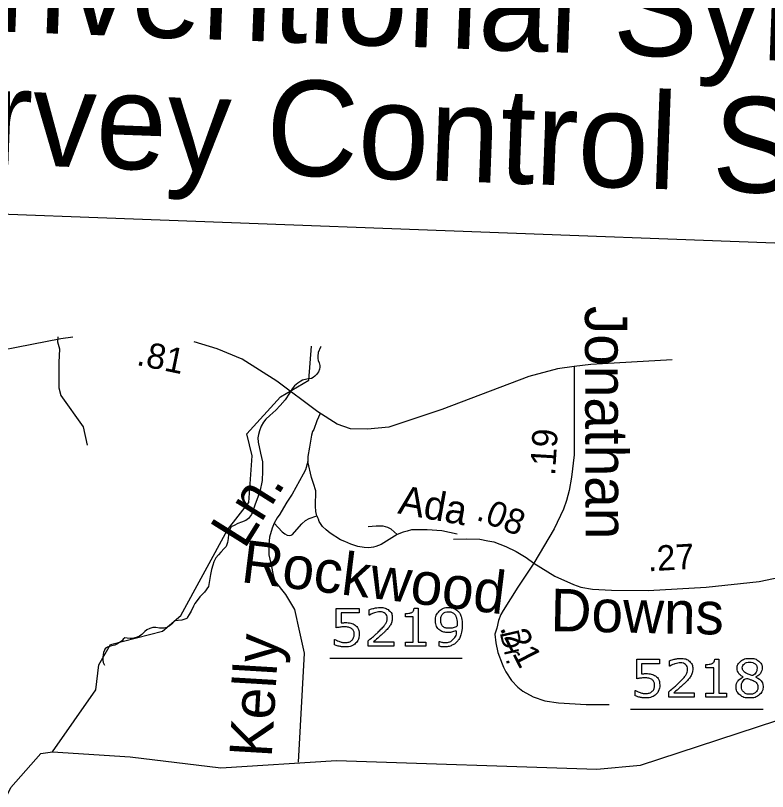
# Model space of a CAD drawing. Extents: x 2169602 to 2449496, y 721995 to 810662.
# Drawn here: x 2170289.8 to 2170378.5, y 724909.3 to 725000.8 of the extents above; entities that cross this region are included whole.
import ezdxf

# ---------------------------------------------------------------- set-up
doc = ezdxf.new("R2010")
doc.units = 0
doc.layers.add('Old_Level_1', color=7, linetype='Continuous')
doc.layers.add('Sheet Title CELL', color=7, linetype='Continuous')

msp = doc.modelspace()

# ---------------------------------------------------------------- linework, layer by layer
at = {"layer": 'Old_Level_1'}
for p, q in [((2170294.804, 724962.949), (2170294.768, 724962.36)), ((2170326.897, 724925.049), (2170342.505, 724925.049)), ((2170362.326, 724919.041), (2170377.973, 724919.041))]:
    msp.add_line(p, q, dxfattribs=at)
msp.add_lwpolyline([(2170008.611, 724987.872), (2170579.909, 724966.498), (2170563.125, 724517.904), (2169991.828, 724539.278)], close=True, dxfattribs=at)
for points in [[(2170296.597, 724962.882), (2170295.192, 724962.697), (2170283.081, 724960.358), (2170269.752, 724958.168), (2170258.338, 724956.401)], [(2170294.768, 724962.36), (2170294.999, 724961.528), (2170294.953, 724959.911), (2170294.953, 724956.908), (2170295.184, 724956.03), (2170297.816, 724952.334), (2170298.277, 724950.144)], [(2170355.681, 724959.417), (2170353.738, 724959.152), (2170350.349, 724958.268), (2170340.104, 724954.386), (2170333.862, 724952.295), (2170331.325, 724952.046), (2170329.336, 724952.096), (2170327.744, 724952.644), (2170325.457, 724954.087), (2170320.632, 724957.72), (2170316.554, 724960.308), (2170313.619, 724961.503), (2170310.887, 724962.347)], [(2170299.662, 724924.289), (2170301.026, 724926.657), (2170307.162, 724928.247), (2170309.321, 724930.073), (2170314.813, 724940.174), (2170317.356, 724943.396), (2170317.737, 724948.923), (2170317.118, 724951.509), (2170321.06, 724955.872), (2170324.413, 724957.83), (2170324.712, 724961.83)], [(2170325.819, 724961.788), (2170325.797, 724961.72), (2170325.524, 724961.096), (2170325.47, 724960.671), (2170325.485, 724960.388), (2170325.529, 724960.15), (2170325.631, 724959.865), (2170325.719, 724959.534), (2170325.724, 724959.34), (2170325.675, 724959.106), (2170325.539, 724958.819), (2170325.3, 724958.479), (2170325.115, 724958.295), (2170324.92, 724958.151), (2170324.734, 724958.005), (2170324.159, 724957.958), (2170323.682, 724957.808), (2170323.453, 724957.716), (2170323.121, 724957.478), (2170322.741, 724957.14), (2170322.454, 724956.807), (2170322.137, 724956.278), (2170321.616, 724955.517), (2170321.05, 724954.851), (2170320.529, 724954.275), (2170319.808, 724953.651), (2170319.345, 724953.22), (2170319.067, 724952.886), (2170318.784, 724952.407), (2170318.589, 724951.839), (2170318.497, 724951.41), (2170318.404, 724951.029), (2170318.458, 724950.51), (2170318.697, 724949.23), (2170318.95, 724948.189), (2170318.96, 724947.089), (2170318.906, 724945.998), (2170318.638, 724944.67), (2170318.214, 724943.528), (2170317.659, 724942.003), (2170317.313, 724941.524), (2170316.981, 724941.285), (2170316.465, 724941.094), (2170316.036, 724940.946), (2170315.612, 724940.702), (2170315.324, 724940.561), (2170315.193, 724940.419), (2170315.056, 724940.083), (2170314.954, 724939.654), (2170314.905, 724939.18), (2170314.813, 724938.701), (2170314.676, 724938.231)], [(2170367.257, 724960.238), (2170357.662, 724959.687), (2170355.681, 724959.417)], [(2170355.681, 724959.417), (2170355.681, 724956.767), (2170355.681, 724952.802), (2170355.693, 724949.027), (2170355.386, 724946.408), (2170355.107, 724944.825), (2170354.796, 724943.645), (2170354.424, 724942.621), (2170353.338, 724940.292), (2170350.96, 724936.262)], [(2170325.768, 724953.891), (2170325.345, 724953.045), (2170324.988, 724952.018), (2170324.865, 724951.778), (2170324.727, 724951.325), (2170324.484, 724949.94), (2170324.292, 724948.836), (2170324.297, 724948.244)], [(2170324.297, 724948.244), (2170324.011, 724947.272), (2170323.764, 724946.757), (2170323.302, 724945.975), (2170322.438, 724944.399), (2170321.828, 724943.433), (2170321.422, 724942.771), (2170320.983, 724942.05), (2170320.67, 724941.617), (2170320.342, 724940.968)], [(2170325.344, 724941.841), (2170325.249, 724942.336), (2170325.181, 724942.96), (2170325.23, 724944.775), (2170324.964, 724945.633), (2170324.716, 724946.338), (2170324.297, 724948.244)], [(2170320.342, 724940.968), (2170320.081, 724940.372), (2170319.785, 724939.326), (2170319.694, 724938.448), (2170319.694, 724937.228), (2170319.999, 724935.855), (2170320.151, 724935.041), (2170320.303, 724934.532), (2170320.434, 724934.104), (2170321.676, 724932.559), (2170322.743, 724930.779), (2170323.302, 724928.135), (2170323.861, 724925.643), (2170323.144, 724912.801)], [(2170320.342, 724940.968), (2170321.288, 724939.948), (2170321.573, 724939.719), (2170321.859, 724939.567), (2170322.164, 724939.51), (2170322.335, 724939.548), (2170322.488, 724939.643), (2170322.732, 724939.915), (2170323.595, 724940.875), (2170324.03, 724941.301), (2170324.449, 724941.53), (2170325.344, 724941.841)], [(2170334.846, 724939.62), (2170332.946, 724938.474), (2170332.296, 724938.214), (2170332.052, 724938.15), (2170331.503, 724938.07), (2170330.919, 724938.104), (2170330.176, 724938.23), (2170329.352, 724938.482), (2170328.678, 724938.791), (2170328.13, 724939.008), (2170326.935, 724939.774), (2170326.468, 724940.202), (2170326.025, 724940.587), (2170325.647, 724941.172), (2170325.544, 724941.435), (2170325.344, 724941.841)], [(2170325.403, 724941.741), (2170325.437, 724941.653)], [(2170334.846, 724939.62), (2170334.126, 724940.244), (2170333.726, 724940.457), (2170333.167, 724940.628), (2170332.361, 724940.619), (2170331.392, 724940.532)], [(2170341.909, 724939.689), (2170340.095, 724940.067), (2170338.373, 724940.197), (2170336.526, 724940.178), (2170336.001, 724940.034), (2170335.546, 724939.904), (2170334.846, 724939.62)], [(2170341.483, 724939.104), (2170342.975, 724939.143), (2170344.588, 724939.081), (2170345.519, 724938.895), (2170346.234, 724938.754), (2170347.629, 724938.212), (2170348.877, 724937.635), (2170350.049, 724936.939), (2170350.96, 724936.262)], [(2170314.676, 724938.231), (2170314.442, 724937.986), (2170314.057, 724937.562), (2170313.779, 724937.228), (2170313.453, 724936.893), (2170313.214, 724936.418), (2170313.078, 724936.033), (2170312.941, 724935.514), (2170312.805, 724934.938), (2170312.566, 724933.517), (2170312.103, 724932.846), (2170311.859, 724932.602), (2170311.572, 724932.27), (2170311.245, 724931.837), (2170310.958, 724931.505), (2170310.826, 724931.178), (2170310.539, 724930.604), (2170310.3, 724930.225), (2170310.115, 724929.888), (2170310.022, 724929.748), (2170309.783, 724929.649), (2170309.452, 724929.554), (2170309.018, 724929.503), (2170308.638, 724929.455), (2170308.551, 724929.402), (2170308.453, 724929.358), (2170308.258, 724929.117), (2170308.127, 724928.974), (2170307.937, 724928.828), (2170307.8, 724928.782), (2170307.654, 724928.688), (2170307.313, 724928.586), (2170307.079, 724928.592), (2170306.796, 724928.587), (2170306.367, 724928.681), (2170306.177, 724928.681), (2170306.036, 724928.673), (2170305.895, 724928.626), (2170305.656, 724928.537), (2170305.32, 724928.386), (2170305.086, 724928.199), (2170304.901, 724928.053), (2170304.706, 724927.861), (2170304.433, 724927.671), (2170304.048, 724927.479), (2170303.619, 724927.381), (2170303.331, 724927.375), (2170303, 724927.426), (2170302.712, 724927.468), (2170302.532, 724927.284), (2170302.386, 724927.085), (2170302.103, 724926.896), (2170301.865, 724926.748), (2170301.528, 724926.606), (2170301.148, 724926.51), (2170300.68, 724926.368), (2170300.544, 724926.273), (2170300.446, 724926.221), (2170300.349, 724926.13), (2170300.305, 724925.992), (2170300.208, 724925.717), (2170300.154, 724925.436), (2170300.115, 724925.211), (2170300.11, 724925.066), (2170300.11, 724924.834), (2170300.159, 724924.558), (2170300.315, 724924.225)], [(2170350.96, 724936.262), (2170349.046, 724933.428), (2170347.328, 724930.666), (2170347.041, 724930.218), (2170346.775, 724929.506), (2170346.584, 724928.612), (2170346.36, 724927.885), (2170346.456, 724926.871), (2170346.711, 724925.721), (2170347.19, 724924.379), (2170347.35, 724923.996), (2170347.637, 724923.453), (2170348.298, 724922.446), (2170349.067, 724921.632), (2170349.655, 724921.179), (2170350.876, 724920.5), (2170352.233, 724920.048), (2170353.843, 724919.795), (2170357.106, 724919.603), (2170359.832, 724919.595)], [(2170350.96, 724936.262), (2170353.43, 724934.716), (2170355.616, 724933.749), (2170356.485, 724933.413), (2170357.852, 724933.19), (2170360.088, 724933.088), (2170364.408, 724933.037), (2170371.249, 724933.444), (2170377.5, 724934.105), (2170380.684, 724934.771), (2170384.107, 724935.733)], [(2170327.65, 724928.635), (2170327.65, 724930.931), (2170330.331, 724930.931), (2170330.331, 724930.407), (2170328.225, 724930.407), (2170328.225, 724929.222)], [(2170336.845, 724930.945), (2170337.309, 724930.945), (2170337.309, 724926.929), (2170338.219, 724926.929), (2170338.219, 724926.475)], [(2170331.555, 724930.119), (2170331.525, 724930.119), (2170331.525, 724930.747)], [(2170338.219, 724926.475), (2170335.807, 724926.475), (2170335.807, 724926.929), (2170336.735, 724926.929), (2170336.735, 724929.916), (2170335.807, 724929.916), (2170335.807, 724930.323)], [(2170327.457, 724926.64), (2170327.457, 724927.271), (2170327.499, 724927.271)], [(2170334.435, 724926.475), (2170331.416, 724926.475), (2170331.416, 724927.105)], [(2170332.036, 724926.991), (2170334.435, 724926.991), (2170334.435, 724926.475)], [(2170339.784, 724926.456), (2170339.784, 724927.031), (2170339.814, 724927.031)], [(2170294.209, 724914.01), (2170303.331, 724913.435), (2170314.028, 724912.124), (2170327.668, 724913.015), (2170358.374, 724911.996), (2170363.506, 724912.438), (2170381.877, 724918.454), (2170395.284, 724924.573)], [(2170363.079, 724922.628), (2170363.079, 724924.923), (2170365.759, 724924.923), (2170365.759, 724924.399), (2170363.653, 724924.399), (2170363.653, 724923.215)], [(2170366.983, 724924.112), (2170366.953, 724924.112), (2170366.953, 724924.74)], [(2170372.274, 724924.938), (2170372.738, 724924.938), (2170372.738, 724920.922), (2170373.647, 724920.922), (2170373.647, 724920.467)], [(2170294.209, 724914.01), (2170299.316, 724921.312), (2170299.662, 724924.289)], [(2170373.647, 724920.467), (2170371.235, 724920.467), (2170371.235, 724920.922), (2170372.163, 724920.922), (2170372.163, 724923.908), (2170371.235, 724923.908), (2170371.235, 724924.315)], [(2170375.629, 724922.846), (2170375.629, 724922.864)], [(2170377.11, 724922.84), (2170377.11, 724922.822)], [(2170362.886, 724920.633), (2170362.886, 724921.264), (2170362.928, 724921.264)], [(2170369.863, 724920.467), (2170366.844, 724920.467), (2170366.844, 724921.097)], [(2170367.464, 724920.983), (2170369.863, 724920.983), (2170369.863, 724920.467)], [(2170241.993, 724835.092), (2170244.751, 724836.284), (2170250.072, 724842.878), (2170258.298, 724855.808), (2170261.056, 724858.792), (2170264.404, 724864.571), (2170264.356, 724869.248), (2170265.355, 724871.49), (2170271.846, 724877.047), (2170279.165, 724880.641), (2170286.816, 724890.229), (2170288.575, 724894.791), (2170288.527, 724902.122), (2170287.338, 724904.641), (2170287.908, 724907.045), (2170289.287, 724909.823), (2170292.83, 724913.805), (2170294.209, 724914.01)]]:
    msp.add_lwpolyline(points, dxfattribs=at)
for points in [[(2170331.525, 724930.747), (2170331.738, 724930.852), (2170332.093, 724930.939), (2170332.448, 724931.025), (2170332.78, 724931.025), (2170333.467, 724931.025), (2170333.856, 724930.695), (2170334.246, 724930.364), (2170334.246, 724929.799), (2170334.246, 724929.545), (2170334.181, 724929.325), (2170334.117, 724929.105), (2170333.991, 724928.908), (2170333.874, 724928.723), (2170333.717, 724928.543), (2170333.56, 724928.364), (2170333.335, 724928.145), (2170333.015, 724927.831), (2170332.674, 724927.537), (2170332.332, 724927.242), (2170332.036, 724926.991)], [(2170335.807, 724930.323), (2170335.996, 724930.323), (2170336.211, 724930.355), (2170336.426, 724930.386), (2170336.537, 724930.446), (2170336.675, 724930.521), (2170336.754, 724930.636), (2170336.833, 724930.751), (2170336.845, 724930.945)], [(2170339.814, 724927.031), (2170339.9, 724926.986), (2170340.059, 724926.945), (2170340.217, 724926.904), (2170340.411, 724926.904), (2170341.072, 724926.904), (2170341.447, 724927.3), (2170341.822, 724927.697), (2170341.882, 724928.394), (2170341.604, 724928.226), (2170341.359, 724928.154), (2170341.114, 724928.082), (2170340.824, 724928.082), (2170340.549, 724928.082), (2170340.327, 724928.136), (2170340.104, 724928.19), (2170339.88, 724928.346), (2170339.617, 724928.529), (2170339.484, 724928.811), (2170339.351, 724929.092), (2170339.351, 724929.485), (2170339.351, 724930.168), (2170339.8, 724930.597), (2170340.248, 724931.025), (2170340.895, 724931.025), (2170341.218, 724931.025), (2170341.493, 724930.925), (2170341.768, 724930.824), (2170341.975, 724930.624), (2170342.229, 724930.375), (2170342.367, 724929.984), (2170342.505, 724929.593), (2170342.505, 724928.973)], [(2170331.416, 724927.105), (2170331.731, 724927.374), (2170332.047, 724927.643), (2170332.364, 724927.912), (2170332.636, 724928.179), (2170333.212, 724928.735), (2170333.425, 724929.063), (2170333.638, 724929.39), (2170333.638, 724929.77), (2170333.638, 724930.117), (2170333.409, 724930.313), (2170333.179, 724930.509), (2170332.768, 724930.509), (2170332.494, 724930.509), (2170332.176, 724930.413), (2170331.858, 724930.317), (2170331.555, 724930.119)], [(2170341.897, 724929.104), (2170341.897, 724929.568), (2170341.801, 724929.849), (2170341.706, 724930.131), (2170341.539, 724930.286), (2170341.398, 724930.421), (2170341.237, 724930.479), (2170341.076, 724930.538), (2170340.887, 724930.538), (2170340.457, 724930.538), (2170340.208, 724930.268), (2170339.958, 724929.999), (2170339.958, 724929.511), (2170339.958, 724929.227), (2170340.039, 724929.047), (2170340.12, 724928.868), (2170340.311, 724928.733), (2170340.445, 724928.64), (2170340.607, 724928.609), (2170340.768, 724928.577), (2170340.965, 724928.577), (2170341.198, 724928.577), (2170341.437, 724928.64), (2170341.676, 724928.703), (2170341.885, 724928.823), (2170341.888, 724928.885), (2170341.893, 724928.947), (2170341.897, 724929.008), (2170341.897, 724929.104)], [(2170328.225, 724929.222), (2170328.354, 724929.234), (2170328.488, 724929.24), (2170328.623, 724929.246), (2170328.722, 724929.246), (2170329.084, 724929.246), (2170329.357, 724929.185), (2170329.629, 724929.124), (2170329.857, 724928.968), (2170330.097, 724928.803), (2170330.228, 724928.543), (2170330.36, 724928.282), (2170330.36, 724927.89)], [(2170327.499, 724927.271), (2170327.745, 724927.115), (2170328.074, 724927.006), (2170328.403, 724926.897), (2170328.72, 724926.897), (2170328.933, 724926.897), (2170329.132, 724926.957), (2170329.331, 724927.017), (2170329.486, 724927.167), (2170329.618, 724927.296), (2170329.685, 724927.476), (2170329.753, 724927.656), (2170329.753, 724927.893), (2170329.753, 724928.124), (2170329.673, 724928.282), (2170329.594, 724928.441), (2170329.454, 724928.537), (2170329.298, 724928.651), (2170329.075, 724928.698), (2170328.852, 724928.744), (2170328.577, 724928.744), (2170328.314, 724928.744), (2170328.07, 724928.708), (2170327.827, 724928.672), (2170327.65, 724928.635)], [(2170342.505, 724928.973), (2170342.505, 724928.389), (2170342.371, 724927.912), (2170342.238, 724927.436), (2170341.969, 724927.1), (2170341.696, 724926.759), (2170341.286, 724926.573), (2170340.876, 724926.387), (2170340.322, 724926.387), (2170340.167, 724926.387), (2170340.029, 724926.404), (2170339.891, 724926.42), (2170339.784, 724926.456)], [(2170330.36, 724927.89), (2170330.36, 724927.578), (2170330.246, 724927.294), (2170330.133, 724927.009), (2170329.935, 724926.814), (2170329.72, 724926.605), (2170329.422, 724926.492), (2170329.124, 724926.38), (2170328.732, 724926.38), (2170328.367, 724926.38), (2170328.029, 724926.456), (2170327.691, 724926.533), (2170327.457, 724926.64)], [(2170366.844, 724921.097), (2170367.159, 724921.366), (2170367.476, 724921.636), (2170367.792, 724921.905), (2170368.065, 724922.171), (2170368.641, 724922.727), (2170368.854, 724923.055), (2170369.067, 724923.382), (2170369.067, 724923.762), (2170369.067, 724924.109), (2170368.837, 724924.305), (2170368.607, 724924.501), (2170368.196, 724924.501), (2170367.923, 724924.501), (2170367.605, 724924.405), (2170367.287, 724924.309), (2170366.983, 724924.112)], [(2170366.953, 724924.74), (2170367.166, 724924.844), (2170367.521, 724924.931), (2170367.876, 724925.018), (2170368.209, 724925.018), (2170368.895, 724925.018), (2170369.285, 724924.687), (2170369.674, 724924.357), (2170369.674, 724923.791), (2170369.674, 724923.537), (2170369.61, 724923.317), (2170369.545, 724923.098), (2170369.42, 724922.9), (2170369.303, 724922.715), (2170369.146, 724922.535), (2170368.988, 724922.356), (2170368.764, 724922.138), (2170368.443, 724921.824), (2170368.102, 724921.529), (2170367.761, 724921.235), (2170367.464, 724920.983)], [(2170371.235, 724924.315), (2170371.424, 724924.315), (2170371.639, 724924.347), (2170371.855, 724924.378), (2170371.966, 724924.438), (2170372.103, 724924.513), (2170372.183, 724924.628), (2170372.262, 724924.743), (2170372.274, 724924.938)], [(2170375.629, 724922.864), (2170375.269, 724923.056), (2170375.097, 724923.283), (2170374.925, 724923.51), (2170374.925, 724923.852), (2170374.925, 724924.354), (2170375.338, 724924.69), (2170375.751, 724925.025), (2170376.389, 724925.025), (2170377.057, 724925.025), (2170377.455, 724924.705), (2170377.853, 724924.384), (2170377.853, 724923.891), (2170377.853, 724923.588), (2170377.664, 724923.296), (2170377.476, 724923.005), (2170377.11, 724922.84)], [(2170377.264, 724923.884), (2170377.264, 724924.205), (2170377.016, 724924.395), (2170376.769, 724924.585), (2170376.385, 724924.585), (2170376.008, 724924.585), (2170375.766, 724924.405), (2170375.525, 724924.226), (2170375.525, 724923.92), (2170375.525, 724923.705), (2170375.646, 724923.548), (2170375.768, 724923.391), (2170376.013, 724923.268), (2170376.124, 724923.214), (2170376.332, 724923.127), (2170376.541, 724923.041), (2170376.738, 724922.984), (2170377.036, 724923.181), (2170377.15, 724923.394), (2170377.264, 724923.606), (2170377.264, 724923.884)], [(2170362.928, 724921.264), (2170363.173, 724921.108), (2170363.502, 724920.998), (2170363.831, 724920.889), (2170364.149, 724920.889), (2170364.361, 724920.889), (2170364.56, 724920.949), (2170364.759, 724921.009), (2170364.915, 724921.159), (2170365.046, 724921.288), (2170365.114, 724921.468), (2170365.181, 724921.648), (2170365.181, 724921.885), (2170365.181, 724922.116), (2170365.102, 724922.275), (2170365.023, 724922.434), (2170364.882, 724922.53), (2170364.726, 724922.644), (2170364.504, 724922.69), (2170364.281, 724922.737), (2170364.006, 724922.737), (2170363.743, 724922.737), (2170363.499, 724922.7), (2170363.255, 724922.664), (2170363.079, 724922.628)], [(2170363.653, 724923.215), (2170363.782, 724923.227), (2170363.917, 724923.233), (2170364.052, 724923.239), (2170364.15, 724923.239), (2170364.513, 724923.239), (2170364.785, 724923.177), (2170365.058, 724923.116), (2170365.285, 724922.96), (2170365.525, 724922.795), (2170365.657, 724922.535), (2170365.789, 724922.274), (2170365.789, 724921.882)], [(2170377.973, 724921.709), (2170377.973, 724921.131), (2170377.522, 724920.748), (2170377.072, 724920.365), (2170376.389, 724920.365), (2170375.664, 724920.365), (2170375.234, 724920.739), (2170374.805, 724921.113), (2170374.805, 724921.697), (2170374.805, 724922.068), (2170375.021, 724922.369), (2170375.236, 724922.669), (2170375.629, 724922.846)], [(2170377.358, 724921.653), (2170377.358, 724921.928), (2170377.237, 724922.094), (2170377.116, 724922.26), (2170376.762, 724922.427), (2170376.621, 724922.493), (2170376.453, 724922.55), (2170376.285, 724922.607), (2170376.007, 724922.708), (2170375.738, 724922.562), (2170375.575, 724922.311), (2170375.412, 724922.059), (2170375.412, 724921.743), (2170375.412, 724921.339), (2170375.691, 724921.076), (2170375.969, 724920.812), (2170376.397, 724920.812), (2170376.834, 724920.812), (2170377.096, 724921.037), (2170377.358, 724921.261), (2170377.358, 724921.653)], [(2170377.11, 724922.822), (2170377.53, 724922.643), (2170377.751, 724922.379), (2170377.973, 724922.116), (2170377.973, 724921.709)], [(2170365.789, 724921.882), (2170365.789, 724921.57), (2170365.675, 724921.286), (2170365.561, 724921.001), (2170365.364, 724920.807), (2170365.148, 724920.597), (2170364.85, 724920.485), (2170364.553, 724920.372), (2170364.161, 724920.372), (2170363.795, 724920.372), (2170363.457, 724920.449), (2170363.119, 724920.525), (2170362.886, 724920.633)]]:
    msp.add_open_spline(points, degree=3, dxfattribs=at)

# ---------------------------------------------------------------- texts
for s, height, rotation, p in [('Jonathan', 5, 270.1817, (2170356.967, 724966.574)), ('.81', 2.9707, 348.38078, (2170303.993, 724959.638)), ('.19', 2.9707, 86.50223, (2170353.437, 724946.503)), ('Ln.', 5, 57.94041, (2170316.816, 724937.797)), ('Ada', 3.3866, 349.73539, (2170334.811, 724942.136)), ('.08', 2.9707, 338.78709, (2170344.026, 724941.424)), ('Rockwood', 5, 352.97163, (2170316.302, 724934.042)), ('.27', 2.9707, 3.40359, (2170364.425, 724935.281)), ('Downs', 5, 358.82485, (2170352.874, 724928.251)), ('Dr.', 2.2577, 282.89238, (2170346.91, 724928.075)), ('.21', 2.9707, 296.935, (2170346.859, 724928.595)), ('Kelly', 5, 86.60705, (2170320.029, 724913.285))]:
    msp.add_text(s, height=height, rotation=rotation, dxfattribs=at).set_placement(p)
at = {"layer": 'Sheet Title CELL'}
for s, p in [('See Sheet 1-B For Conventional Symbols', (2170139.536, 725004.471)), ('See Sheet 1-C For Survey Control Sheet', (2170138.72, 724988.852))]:
    msp.add_text(s, height=11.25, rotation=357.85741, dxfattribs=at).set_placement(p)

doc.saveas('drawing.dxf')
